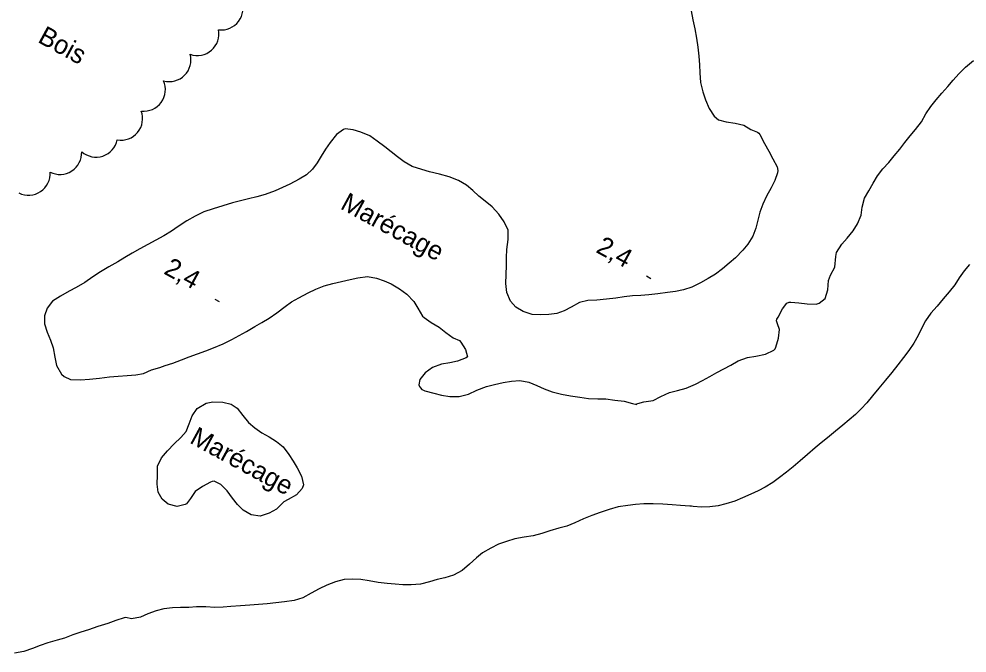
# Model space of a CAD drawing. Extents: x 219136 to 222520, y 5421589 to 5424530.
# Drawn here: x 220517.5 to 220669, y 5422851.7 to 5422953.1 of the extents above; entities that cross this region are included whole.
import ezdxf

# ---------------------------------------------------------------- set-up
doc = ezdxf.new("R2010")
doc.units = 0
for name, color, linetype in [('Level 3', 7, 'Continuous'), ('Level 4', 7, 'Continuous'), ('Level 44', 7, 'Continuous'), ('Level 7', 7, 'Continuous')]:
    doc.layers.add(name, color=color, linetype=linetype)

msp = doc.modelspace()

# ---------------------------------------------------------------- linework, layer by layer
at = {"layer": 'Level 3'}
for p, q in [((220617.75, 5422911.99), (220618.44, 5422911.6)), ((220548.77, 5422908.26), (220549.47, 5422907.88))]:
    msp.add_line(p, q, dxfattribs=at)
at = {"layer": 'Level 4'}
for points in [[(220669.38, 5422913.83), (220668.52, 5422912.79), (220667.71, 5422911.68), (220666.99, 5422910.57), (220666.11, 5422909.44), (220665.16, 5422908.32), (220664.19, 5422907.15), (220663.17, 5422906.05), (220662.31, 5422904.79), (220661.76, 5422903.67), (220661.17, 5422902.48), (220660.44, 5422901.25), (220659.65, 5422900.08), (220658.82, 5422898.94), (220657.9, 5422897.8), (220656.92, 5422896.57), (220655.94, 5422895.31), (220654.89, 5422894.04), (220653.88, 5422892.82), (220652.94, 5422891.73), (220652.03, 5422890.76), (220651.12, 5422889.85), (220650.13, 5422889), (220649.09, 5422888.12), (220647.95, 5422887.2), (220646.66, 5422886.13), (220645.66, 5422885.31), (220644.69, 5422884.49), (220643.46, 5422883.46), (220642.3, 5422882.45), (220641.18, 5422881.48), (220640.09, 5422880.61), (220638.99, 5422879.78), (220637.93, 5422878.99), (220636.72, 5422878.23), (220635.58, 5422877.64), (220634.42, 5422877.11), (220633.08, 5422876.53), (220631.84, 5422876), (220630.44, 5422875.55), (220629.17, 5422875.26), (220627.84, 5422875.07), (220626.52, 5422875.01), (220625.19, 5422875.13), (220624.94, 5422875.18), (220624.69, 5422875.18), (220623.17, 5422875.29), (220621.83, 5422875.43), (220620.33, 5422875.5), (220618.81, 5422875.56), (220617.34, 5422875.56), (220616, 5422875.47), (220614.76, 5422875.32), (220613.23, 5422875.07), (220611.79, 5422874.67), (220610.33, 5422874.19), (220609.02, 5422873.72), (220607.68, 5422873.19), (220606.29, 5422872.53), (220605.01, 5422872.01), (220603.71, 5422871.65), (220602.27, 5422871.26), (220601, 5422870.83)], [(220601, 5422870.83), (220599.63, 5422870.46), (220598.17, 5422870.22), (220596.72, 5422869.97), (220595.37, 5422869.57), (220594.11, 5422869.12), (220592.88, 5422868.48), (220591.55, 5422867.71), (220590.56, 5422866.93), (220589.45, 5422865.94), (220588.29, 5422864.91), (220586.92, 5422864.17), (220585.51, 5422863.75), (220584.29, 5422863.46), (220583.08, 5422863.1), (220581.6, 5422862.73), (220580.14, 5422862.6), (220578.81, 5422862.62), (220577.55, 5422862.73), (220576.29, 5422862.82), (220574.85, 5422862.99), (220573.43, 5422863.27), (220572.07, 5422863.48), (220570.7, 5422863.55), (220569.42, 5422863.46), (220568.04, 5422863.08), (220566.66, 5422862.58), (220565.43, 5422861.97), (220564.13, 5422861.27), (220562.82, 5422860.56), (220561.43, 5422860.1), (220559.91, 5422859.9), (220558.49, 5422859.76), (220557.1, 5422859.61), (220555.75, 5422859.47), (220554.34, 5422859.38), (220552.84, 5422859.27), (220551.34, 5422859.16), (220550.07, 5422859.05), (220548.77, 5422859.01), (220547.3, 5422859.12), (220545.83, 5422859.1), (220544.58, 5422859.02), (220543.29, 5422858.98), (220541.97, 5422858.95), (220540.61, 5422858.78), (220539.4, 5422858.44), (220538.05, 5422858), (220536.87, 5422857.47), (220535.45, 5422857.16)], [(220535.45, 5422857.16), (220534.54, 5422857.42), (220534.26, 5422857.37), (220532.96, 5422856.91), (220531.67, 5422856.44), (220530.06, 5422855.96), (220528.56, 5422855.45), (220527.32, 5422855.06), (220526.09, 5422854.62), (220524.75, 5422854.11), (220523.56, 5422853.76), (220522.07, 5422853.37), (220520.82, 5422852.94), (220519.61, 5422852.45), (220518.21, 5422851.98), (220516.76, 5422851.72)]]:
    msp.add_lwpolyline(points, dxfattribs=at)
at = {"layer": 'Level 44'}
for centre, start, end in [((220549.8, 5422954.76), 262.7852, 22.7852), ((220545.96, 5422950.68), 250.7526, 10.7526), ((220541.47, 5422946.51), 254.9635, 14.9635), ((220537.4, 5422941.78), 263.6425, 23.6425), ((220533.76, 5422937.14), 260.2407, 20.2407), ((220529.78, 5422934.43), 228.3251, 348.3251), ((220524.02, 5422931.67), 242.8284, 2.8284), ((220518.98, 5422928.35), 243.8491, 3.8491)]:
    msp.add_arc(centre, 3.46, start, end, dxfattribs=at)
at = {"layer": 'Level 7'}
for points in [[(220624.9, 5422954.35), (220625.15, 5422952.9), (220625.45, 5422951.46), (220625.71, 5422949.99), (220625.94, 5422948.54)], [(220625.94, 5422948.54), (220626.1, 5422947.13), (220626.23, 5422945.75), (220626.29, 5422944.45), (220626.39, 5422942.92), (220626.75, 5422941.41), (220627.19, 5422940.12), (220627.78, 5422938.74), (220628.55, 5422937.52), (220629.24, 5422936.94), (220630.47, 5422936.59), (220631.93, 5422936.38), (220633.28, 5422936.07), (220634.44, 5422935.38), (220635.46, 5422934.98), (220635.71, 5422934.82), (220635.84, 5422934.58), (220636.6, 5422933.17), (220637.27, 5422931.92), (220637.93, 5422930.7), (220638.61, 5422929.43), (220638.73, 5422928.85), (220638.68, 5422928.49), (220638.24, 5422927.25), (220637.65, 5422926.07), (220636.93, 5422924.76), (220636.34, 5422923.47), (220635.87, 5422922.17), (220635.52, 5422920.91), (220635.2, 5422919.64), (220634.74, 5422918.34), (220633.96, 5422917.07), (220633.14, 5422916.09), (220631.94, 5422914.88), (220630.93, 5422914.01), (220629.87, 5422913.11), (220628.76, 5422912.27), (220627.59, 5422911.56), (220626.38, 5422910.9), (220624.97, 5422910.2), (220623.64, 5422909.74), (220622.37, 5422909.48), (220621.12, 5422909.32), (220619.53, 5422909.14), (220618.12, 5422908.98), (220616.85, 5422908.88), (220615.49, 5422908.81), (220614.19, 5422908.65), (220612.83, 5422908.46), (220611.34, 5422908.27), (220609.82, 5422908.14), (220608.35, 5422908.04), (220607.04, 5422907.72), (220605.7, 5422907.01), (220604.58, 5422906.41), (220603.41, 5422905.96), (220602.13, 5422905.8), (220600.88, 5422905.79), (220599.45, 5422905.84), (220598.01, 5422906.28), (220596.86, 5422907.01), (220595.98, 5422907.96), (220595.4, 5422909.35), (220595.27, 5422910.8), (220595.31, 5422912.19)], [(220648, 5422915.1), (220648.11, 5422915.73), (220648.97, 5422917.05), (220649.79, 5422918.03), (220650.78, 5422919.19), (220651.47, 5422920.29), (220652.03, 5422921.72), (220652.22, 5422922.96), (220652.59, 5422924.42), (220653.26, 5422925.59), (220653.95, 5422926.8), (220654.66, 5422927.98), (220655.52, 5422929.08), (220656.46, 5422930.14), (220657.33, 5422931.18), (220658.21, 5422932.22), (220659.05, 5422933.32), (220659.86, 5422934.39), (220660.75, 5422935.39), (220661.69, 5422936.61), (220662.4, 5422937.87), (220663.19, 5422939.08), (220664.03, 5422940.12), (220664.95, 5422941.2), (220665.87, 5422942.24), (220666.74, 5422943.26), (220667.65, 5422944.29), (220668.74, 5422945.33), (220669.98, 5422946.43)], [(220595.31, 5422912.19), (220595.36, 5422913.65), (220595.35, 5422914.93), (220595.43, 5422916.21), (220595.63, 5422917.83), (220595.61, 5422919.31), (220595.02, 5422920.61), (220594.15, 5422921.86), (220593.09, 5422923.02), (220591.98, 5422923.93), (220590.95, 5422924.72), (220589.99, 5422925.62), (220588.95, 5422926.47), (220587.67, 5422927.26), (220586.19, 5422927.82), (220584.65, 5422928.24), (220583.07, 5422928.65), (220581.86, 5422928.98), (220580.31, 5422929.5), (220579.02, 5422930.2), (220577.95, 5422931), (220576.93, 5422931.81), (220575.91, 5422932.6), (220574.69, 5422933.55), (220573.54, 5422934.36), (220572.1, 5422934.95), (220570.85, 5422935.36), (220569.6, 5422935.47), (220569.3, 5422935.38), (220568.22, 5422934.59), (220567.2, 5422933.31), (220566.46, 5422932.24), (220565.77, 5422931.14), (220565.13, 5422930.05), (220564.36, 5422929.03), (220563.39, 5422928.13), (220562.24, 5422927.43), (220560.74, 5422926.66), (220559.58, 5422926.1), (220558.39, 5422925.6), (220556.79, 5422925.01), (220555.48, 5422924.62), (220554.16, 5422924.29), (220552.84, 5422923.99), (220551.6, 5422923.65), (220550.03, 5422923.17), (220548.48, 5422922.71), (220546.99, 5422922.21), (220545.61, 5422921.56), (220544.27, 5422920.8), (220542.91, 5422919.91), (220541.81, 5422919.14), (220540.6, 5422918.38), (220539.35, 5422917.68), (220538.07, 5422916.99), (220536.79, 5422916.31), (220535.54, 5422915.63), (220534.35, 5422914.94), (220533.24, 5422914.25), (220531.82, 5422913.42), (220530.5, 5422912.65), (220529.25, 5422911.83), (220528, 5422910.93), (220526.6, 5422910.14), (220525.49, 5422909.54)], [(220615.98, 5422891.49), (220617.32, 5422891.85), (220618.78, 5422892.1), (220620.05, 5422892.74), (220621.41, 5422893.34), (220622.72, 5422893.69), (220624.09, 5422894.03), (220625.55, 5422894.67), (220626.71, 5422895.29), (220627.88, 5422895.92), (220628.99, 5422896.53), (220630.1, 5422897.13), (220631.21, 5422897.75), (220632.4, 5422898.41), (220633.88, 5422898.93), (220635.2, 5422899.18), (220636.75, 5422899.48), (220638.11, 5422900.13), (220638.29, 5422900.35), (220638.43, 5422900.6), (220638.84, 5422902.06), (220638.98, 5422903.45), (220638.91, 5422903.73), (220638.77, 5422903.99), (220638.5, 5422904.8), (220638.59, 5422905.09), (220638.76, 5422905.4), (220639.49, 5422906.72), (220640.19, 5422907.66), (220640.54, 5422907.79), (220640.8, 5422907.81), (220642.11, 5422907.67), (220643.43, 5422907.52), (220644.86, 5422907.47), (220645.34, 5422907.64), (220646.28, 5422908.38), (220646.72, 5422909.77), (220646.81, 5422911.27), (220647.13, 5422912.09), (220647.84, 5422913.38), (220648, 5422915.1), (220648, 5422915.1)], [(220525.49, 5422909.54), (220524.07, 5422908.77), (220522.83, 5422907.93), (220521.95, 5422906.85), (220521.52, 5422905.59), (220521.56, 5422904.31), (220521.95, 5422903.01), (220522.48, 5422901.72), (220522.91, 5422900.51), (220523.21, 5422899.01), (220523.48, 5422897.66), (220524.27, 5422896.31), (220524.68, 5422895.9), (220525.71, 5422895.46), (220527.29, 5422895.39), (220528.72, 5422895.48), (220530.32, 5422895.67), (220531.91, 5422895.85), (220533.31, 5422895.97), (220534.77, 5422896.1), (220536.13, 5422896.19), (220537.36, 5422896.41), (220538.66, 5422896.96), (220539.99, 5422897.33), (220540.8, 5422897.66), (220542.03, 5422898.02), (220543.42, 5422898.57), (220544.63, 5422899.05), (220545.98, 5422899.56), (220547.32, 5422900.02), (220548.56, 5422900.49), (220550.07, 5422901.12), (220551.49, 5422901.83), (220552.65, 5422902.45), (220553.83, 5422903.09), (220555.14, 5422903.88), (220556.26, 5422904.56), (220557.45, 5422905.23), (220558.69, 5422906.1), (220559.98, 5422907.09), (220561.02, 5422907.83), (220562.2, 5422908.49), (220563.68, 5422909.29), (220564.89, 5422909.89), (220566.22, 5422910.4), (220567.64, 5422910.76), (220569.02, 5422911.09), (220570.39, 5422911.41), (220571.62, 5422911.7), (220573.14, 5422911.9), (220574.6, 5422911.62), (220575.8, 5422911.21), (220576.96, 5422910.7), (220578.28, 5422909.91), (220579.44, 5422909.08), (220580.57, 5422907.92), (220581.19, 5422906.81), (220581.95, 5422905.56), (220582.19, 5422905.33), (220583.35, 5422904.57), (220584.61, 5422903.78), (220585.65, 5422902.94), (220586.86, 5422902.12), (220587.88, 5422901.66), (220588.06, 5422901.42)], [(220588.06, 5422901.42), (220588.79, 5422900.24), (220589.12, 5422899.04), (220588.9, 5422898.92), (220587.55, 5422898.39), (220586.31, 5422898.12), (220584.99, 5422897.86), (220583.55, 5422897.37), (220582.37, 5422896.52), (220581.53, 5422895.46), (220581.34, 5422894.6), (220581.45, 5422894.33), (220581.61, 5422894.08), (220581.82, 5422893.86), (220582.09, 5422893.71), (220582.34, 5422893.62), (220583.75, 5422893.25), (220585, 5422892.93), (220586.3, 5422892.73), (220587.82, 5422892.73), (220589.31, 5422893.08), (220590.63, 5422893.71), (220592.18, 5422894.31), (220593.45, 5422894.62), (220594.85, 5422894.94), (220596.14, 5422895.16), (220597.48, 5422895.28), (220598.96, 5422895), (220600.2, 5422894.46), (220601.41, 5422893.92), (220602.69, 5422893.44), (220604.16, 5422893.09), (220605.59, 5422892.84), (220607.06, 5422892.61), (220608.46, 5422892.39), (220609.97, 5422892.35), (220611.22, 5422892.33), (220612.69, 5422892.15), (220614.19, 5422891.96), (220615.5, 5422891.6), (220616.2, 5422891.44)], [(220558.61, 5422874.72), (220557.42, 5422874.08), (220556.01, 5422873.62), (220554.54, 5422873.8), (220553.31, 5422874.53), (220552.4, 5422875.47), (220551.6, 5422876.48), (220550.75, 5422877.65), (220549.71, 5422878.65), (220548.65, 5422879.2), (220548.33, 5422879.16), (220548.07, 5422879.04), (220546.79, 5422878.35), (220545.61, 5422877.55), (220544.85, 5422876.4), (220544.25, 5422875.59), (220544, 5422875.45), (220542.76, 5422875.14), (220541.31, 5422875.51), (220540.33, 5422876.31), (220539.68, 5422877.42), (220539.52, 5422878.73), (220539.6, 5422880.14), (220539.61, 5422881.6), (220540.22, 5422882.93), (220541.17, 5422884.01), (220542.28, 5422885.14), (220543.3, 5422886.14), (220544.17, 5422887.1), (220544.65, 5422888.35), (220545.15, 5422889.63), (220545.95, 5422890.81), (220547.36, 5422891.64), (220548.45, 5422891.87), (220550.01, 5422891.82), (220551.36, 5422891.48), (220552.35, 5422890.83), (220553.25, 5422889.67), (220554.12, 5422888.59), (220555.14, 5422887.71), (220556.26, 5422886.91), (220557.44, 5422886.25), (220558.6, 5422885.54), (220559.68, 5422884.66), (220560.56, 5422883.46), (220561.26, 5422882.38), (220561.93, 5422881.32), (220562.62, 5422880.01), (220562.94, 5422878.58), (220562.71, 5422878.02), (220561.8, 5422877.01), (220560.47, 5422876.24), (220559.77, 5422875.86), (220558.61, 5422874.72)]]:
    msp.add_lwpolyline(points, dxfattribs=at)

# ---------------------------------------------------------------- texts
at = {"layer": 'Level 3'}
for p in [(220609.5, 5422915.85), (220540.44, 5422912.42)]:
    msp.add_text('2,4', height=3, rotation=331.383, dxfattribs=at).set_placement(p)
at = {"layer": 'Level 44'}
msp.add_text('Bois', height=3, rotation=331.3547, dxfattribs=at).set_placement((220520.3, 5422949.43))
at = {"layer": 'Level 7'}
for p in [(220568.65, 5422922.81), (220544.57, 5422885.38)]:
    msp.add_text('Marécage', height=3, rotation=331.383, dxfattribs=at).set_placement(p)

doc.saveas('drawing.dxf')
